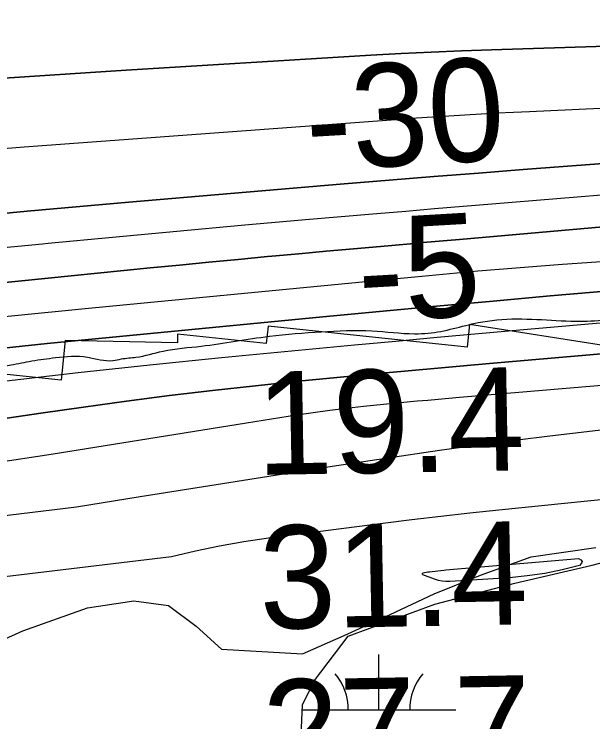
# Model space of a CAD drawing. Extents: x 3297772 to 3335630, y 634068 to 659439.
# Drawn here: x 3325476.7 to 3325852.6, y 645186.8 to 645646.2 of the extents above; entities that cross this region are included whole.
import ezdxf

# ---------------------------------------------------------------- set-up
doc = ezdxf.new("R2010")
doc.units = 0
for name, color, linetype in [('V-RIVR-EDGE', 7, 'Continuous'), ('V-RIVR-RANG', 7, 'Continuous'), ('V-RRAP-RVMT', 7, 'Continuous'), ('V-SITE-VEGE', 7, 'Continuous'), ('V-TOPO-DPTH', 7, 'Continuous'), ('V-TOPO-MAJR', 7, 'Continuous'), ('V-TOPO-MINR', 7, 'Continuous'), ('V-TOPO-WATR', 7, 'Continuous'), ('V-WETL-SWMP', 7, 'Continuous')]:
    doc.layers.add(name, color=color, linetype=linetype)

msp = doc.modelspace()

# ---------------------------------------------------------------- linework, layer by layer
at = {"layer": 'V-RIVR-EDGE'}
msp.add_spline([(3325196.76, 645366.57), (3325219.07, 645371.99), (3325232.62, 645380.37), (3325238.11, 645381.45), (3325244.69, 645381.43), (3325256.03, 645384.7), (3325270.28, 645383.93), (3325278.69, 645383.91), (3325292.94, 645383.87), (3325303.18, 645385.68), (3325337.93, 645393.27), (3325341.96, 645396.18), (3325345.26, 645400.19), (3325350.02, 645402.74), (3325363.55, 645407.09), (3325383.3, 645410.34), (3325403.77, 645410.65), (3325424.61, 645412.06), (3325447.65, 645414.56), (3325474.71, 645418.52), (3325488.24, 645421.04), (3325503.6, 645423.2), (3325524.43, 645423.51), (3325540.88, 645421.28), (3325546.37, 645422.36), (3325555.87, 645423.43), (3325573.43, 645427.41), (3325598.29, 645430.64), (3325642.54, 645437.11), (3325676.18, 645439.95), (3325709.08, 645440.6), (3325736.86, 645438.7), (3325745.63, 645439.05), (3325778.18, 645445.91), (3325790.25, 645447.71), (3325816.2, 645448.01), (3325841.42, 645446.85), (3325861.17, 645447.9), (3325877.99, 645450.78), (3325891.88, 645451.48), (3325905.04, 645450.72), (3325915.64, 645449.96), (3325925.51, 645449.94), (3325931.73, 645453.58), (3325946.36, 645457.2), (3325975.98, 645462.24), (3326020.59, 645466.52), (3326051.66, 645467.17), (3326078.35, 645468.93), (3326092.26, 645474.75), (3326108.35, 645477.63), (3326121.15, 645479.43), (3326134.67, 645479.39), (3326146.37, 645479), (3326156.98, 645483.73), (3326173.06, 645481.86), (3326186.58, 645479.63), (3326209.25, 645482.5), (3326231.92, 645484.27), (3326245.82, 645486.8), (3326251.3, 645487.51), (3326255.69, 645487.5), (3326266.65, 645484.55), (3326272.13, 645484.9), (3326286.76, 645485.6), (3326304.31, 645487.02), (3326331.71, 645482.93), (3326352.19, 645483.24), (3326375.22, 645483.92), (3326399.71, 645484.95), (3326430.42, 645487.07), (3326472.11, 645494.64), (3326504.66, 645500.78), (3326533.19, 645508.02), (3326555.14, 645512.72), (3326569.77, 645515.24), (3326590.6, 645516.28), (3326611.44, 645516.96), (3326626.07, 645517.29), (3326648.74, 645520.16), (3326682.73, 645518.61), (3326701.37, 645519.67), (3326720.39, 645522.91), (3326726.24, 645522.89), (3326745.6, 645516.63), (3326754.37, 645517.71), (3326767.18, 645522.43), (3326775.22, 645522.41), (3326789.47, 645520.91), (3326806.64, 645515.75), (3326817.97, 645513.16), (3326835.51, 645512.75), (3326847.57, 645511.63), (3326853.78, 645509.42), (3326864.75, 645508.29), (3326886.31, 645508.61), (3326901.66, 645506.01), (3326929.42, 645497.17), (3326947.69, 645495.3), (3326969.62, 645490.49), (3326983.5, 645489.36), (3327007.99, 645487.47), (3327024.79, 645482.31), (3327048.53, 645473.84), (3327083.59, 645460.96), (3327102.59, 645457.26), (3327123.05, 645450.63), (3327142.04, 645445.1), (3327153.38, 645445.8), (3327176.02, 645437.34), (3327197.58, 645434.36), (3327219.15, 645434.31), (3327235.22, 645431.71), (3327254.59, 645429.83), (3327257.15, 645427.63), (3327254.58, 645423.62), (3327249.09, 645419.98), (3327247.62, 645417.42), (3327250.17, 645413.76), (3327256.38, 645412.65), (3327262.23, 645412.63), (3327269.91, 645413.71), (3327273.57, 645415.53), (3327277.23, 645418.81), (3327282.37, 645427.57), (3327290.05, 645429.75), (3327306.5, 645429.71), (3327316.74, 645430.05), (3327337.57, 645429.63), (3327362.43, 645429.2), (3327376.69, 645429.53), (3327392.41, 645433.15), (3327421.31, 645438.93), (3327454.21, 645442.13), (3327473.95, 645442.45), (3327488.21, 645443.15), (3327510.89, 645448.57), (3327539.05, 645455.08), (3327565.4, 645464.89), (3327591.75, 645477.62), (3327596.87, 645480.16), (3327603.46, 645484.17), (3327608.95, 645487.08), (3327619.57, 645492.9), (3327619.57, 645494.37), (3327617.02, 645498.39), (3327616.66, 645500.59), (3327617.4, 645502.05), (3327621.42, 645504.6), (3327628.37, 645504.94), (3327642.63, 645507.47), (3327647.02, 645508.55), (3327651.79, 645514.39), (3327652.52, 645515.85), (3327653.64, 645524.26), (3327655.1, 645524.62), (3327658.03, 645524.61), (3327668.26, 645523.85), (3327673.01, 645523.84), (3327674.11, 645522.74), (3327674.47, 645519.82), (3327680.68, 645519.8), (3327691.65, 645521.24), (3327699.33, 645523.05), (3327707.74, 645523.39), (3327709.93, 645524.12), (3327712.14, 645527.4), (3327715.43, 645530.32), (3327716.9, 645531.41), (3327729.69, 645531.38), (3327739.2, 645532.09), (3327745.78, 645532.44), (3327750.9, 645534.98), (3327757.12, 645537.53), (3327772.48, 645538.95), (3327784.91, 645539.65), (3327802.45, 645538.88), (3327817.07, 645535.91), (3327829.86, 645534.06), (3327842.28, 645532.93), (3327856.91, 645533.26), (3327866.41, 645534.33), (3327870.44, 645536.51), (3327879.22, 645537.22), (3327886.16, 645537.57), (3327892.01, 645538.65), (3327898.23, 645538.64), (3327904.08, 645538.62), (3327915.77, 645534.94), (3327925.63, 645534.55), (3327947.21, 645537.06), (3327969.14, 645537.73), (3327991.81, 645538.04), (3328022.88, 645537.6), (3328037.49, 645535.74), (3328060.16, 645536.04), (3328088.31, 645536.34), (3328117.55, 645537.37), (3328121.94, 645535.89), (3328132.53, 645533.67), (3328150.81, 645535.09), (3328167.63, 645534.32), (3328186.64, 645536.83), (3328199.44, 645540.09), (3328214.44, 645541.88), (3328232.35, 645542.93), (3328250.99, 645542.15), (3328289.37, 645541.69), (3328309.85, 645543.84), (3328325.21, 645547.82), (3328337.3, 645556.56), (3328349.76, 645568.96), (3328357.82, 645579.54), (3328362.59, 645586.47), (3328365.52, 645587.93), (3328369.54, 645588.28), (3328387.82, 645586.41), (3328406.82, 645583.07), (3328410.84, 645583.06), (3328415.59, 645584.15), (3328422.17, 645584.13), (3328433.86, 645580.81), (3328450.66, 645574.56), (3328468.55, 645563.91), (3328480.23, 645556.57), (3328490.82, 645555.09), (3328505.81, 645553.22), (3328518.95, 645546.97), (3328533.19, 645539.99), (3328537.57, 645539.25), (3328541.23, 645539.97), (3328548.17, 645537.4), (3328551.82, 645534.1), (3328555.84, 645532.63), (3328561.68, 645532.25), (3328569.73, 645533.69), (3328596.79, 645537.64), (3328623.85, 645539.77), (3328643.95, 645540.45), (3328661.5, 645541.87), (3328682.34, 645542.18), (3328707.93, 645541.39), (3328751.8, 645544.94), (3328776.29, 645544.14), (3328800.41, 645542.99), (3328822.34, 645540.74), (3328852.31, 645540.3), (3328872.42, 645539.52), (3328885.21, 645538.03), (3328904.21, 645535.05), (3328911.52, 645534.67), (3328920.29, 645534.65), (3328935.65, 645535.34), (3328949.9, 645535.67), (3328970.74, 645535.26), (3328996.69, 645533), (3329015.69, 645532.22), (3329030.32, 645534.01), (3329055.19, 645539.07), (3329082.26, 645548.5), (3329110.8, 645559.4), (3329140.81, 645572.85), (3329150.69, 645574.29), (3329156.53, 645572.81), (3329161.99, 645564.03), (3329167.83, 645559.26), (3329176.96, 645555.22), (3329189.39, 645555.19), (3329198.9, 645558.09), (3329204.02, 645560.27), (3329207.32, 645563.91), (3329210.26, 645571.22), (3329213.2, 645575.96), (3329221.99, 645583.25), (3329230.78, 645588.35), (3329243.95, 645594.9), (3329264.07, 645601.43), (3329299.92, 645609.38), (3329325.51, 645612.24), (3329356.22, 645614.36), (3329383.65, 645617.58), (3329433.01, 645624.4), (3329465.56, 645631.27), (3329478.74, 645637.45), (3329492.65, 645643.26), (3329501.79, 645643.97), (3329512.02, 645644.68), (3329517.87, 645644.66), (3329517.87, 645642.84), (3329522.24, 645637.71), (3329527.36, 645636.6), (3329531.01, 645636.95), (3329539.79, 645639.13), (3329550.03, 645641.66), (3329558.44, 645641.64), (3329571.59, 645637.95), (3329581.45, 645634.27), (3329594.96, 645629.49), (3329608.46, 645619.22), (3329621.6, 645611.14), (3329628.55, 645610.03), (3329633.3, 645610.38), (3329647.95, 645620.58), (3329662.22, 645626.03), (3329671.72, 645627.1), (3329687.81, 645626.33), (3329707.91, 645624.82), (3329744.09, 645622.54), (3329761.64, 645621.76), (3329766.75, 645621.02), (3329774.06, 645620.64), (3329779.18, 645621.35), (3329786.85, 645618.41), (3329792.32, 645614.74), (3329809.5, 645610.68), (3329840.92, 645606.94)], degree=3, dxfattribs=at)
at = {"layer": 'V-RRAP-RVMT'}
for p, q in [((3325641.63, 645443.64), (3325640.44, 645432.28)), ((3325770.88, 645429.98), (3325641.63, 645443.64)), ((3325772.44, 645444.66), (3325770.88, 645429.98)), ((3325866.84, 645429.9), (3325772.44, 645444.66)), ((3325582.84, 645438.34), (3325582.81, 645432.78)), ((3325640.44, 645432.28), (3325582.84, 645438.34)), ((3325509.97, 645434.34), (3325507.25, 645408.58)), ((3325582.81, 645432.78), (3325509.97, 645434.34)), ((3325507.25, 645408.58), (3325454.56, 645414.11))]:
    msp.add_line(p, q, dxfattribs=at)
at = {"layer": 'V-SITE-VEGE'}
msp.add_lwpolyline([(3325093.76, 645196.3), (3325146.28, 645202.31), (3325195.8, 645217.32), (3325236.32, 645220.33), (3325278.33, 645215.82), (3325332.36, 645212.82), (3325384.88, 645215.82), (3325435.9, 645224.83), (3325482.42, 645245.85), (3325524.43, 645260.86), (3325554.45, 645265.37), (3325576.96, 645262.37), (3325594.96, 645248.85), (3325611.47, 645233.84), (3325663.99, 645230.84), (3325691, 645242.85), (3325721.02, 645256.36), (3325749.53, 645269.87), (3325779.54, 645281.88), (3325812.55, 645293.9), (3325854.57, 645299.9)], dxfattribs=at)
at = {"layer": 'V-TOPO-DPTH'}
for points in [[(3326092.92, 645632.69), (3325786.87, 645623.06), (3325767.24, 645622.36), (3325747.62, 645621.55), (3325728.01, 645620.57), (3325708.4, 645619.48), (3325648.49, 645615.9), (3325598.94, 645612.89), (3325549.39, 645609.79), (3325499.84, 645606.58), (3325450.31, 645603.3), (3325372.16, 645598.02), (3325320.62, 645594.52), (3325269.08, 645590.98), (3325217.55, 645587.39), (3325166.02, 645583.77), (3325141.13, 645582), (3325102.05, 645579.16), (3325062.99, 645576.22)], [(3326092.92, 645632.69), (3325786.87, 645623.06), (3325767.24, 645622.36), (3325747.62, 645621.55), (3325728.01, 645620.57), (3325708.4, 645619.48), (3325648.49, 645615.9), (3325598.94, 645612.89), (3325549.39, 645609.79), (3325499.84, 645606.58), (3325450.31, 645603.3), (3325372.16, 645598.02), (3325320.62, 645594.52), (3325269.08, 645590.98), (3325217.55, 645587.39), (3325166.02, 645583.77), (3325141.13, 645582), (3325102.05, 645579.16), (3325062.99, 645576.22)], [(3325095.79, 645525.44), (3325192.53, 645535.08), (3325289.33, 645544.13), (3325386.2, 645552.33), (3325483.13, 645559.95), (3325727.48, 645578.07), (3325737.98, 645578.82), (3325748.48, 645579.54), (3325758.98, 645580.21), (3325769.48, 645580.84), (3325779.99, 645581.44), (3325790.5, 645582), (3325801.01, 645582.54), (3325811.52, 645583.05), (3326531.12, 645616.77)], [(3325095.79, 645525.44), (3325192.53, 645535.08), (3325289.33, 645544.13), (3325386.2, 645552.33), (3325483.13, 645559.95), (3325727.48, 645578.07), (3325737.98, 645578.82), (3325748.48, 645579.54), (3325758.98, 645580.21), (3325769.48, 645580.84), (3325779.99, 645581.44), (3325790.5, 645582), (3325801.01, 645582.54), (3325811.52, 645583.05), (3326531.12, 645616.77)], [(3325066.11, 645476.03), (3325104.52, 645479.79), (3325142.91, 645483.77), (3325181.29, 645487.87), (3325219.67, 645491.91), (3325258.06, 645495.88), (3325296.46, 645499.79), (3325353.43, 645505.52), (3325419.35, 645511.99), (3325485.29, 645518.24), (3325551.26, 645524.15), (3325617.25, 645529.84), (3325691.14, 645536.02), (3325720.21, 645538.41), (3325749.27, 645540.76), (3325778.35, 645543.03), (3325807.43, 645545.25), (3326055.85, 645563.9)], [(3326055.85, 645563.9), (3325807.43, 645545.25), (3325778.35, 645543.03), (3325749.27, 645540.76), (3325720.21, 645538.41), (3325691.14, 645536.02), (3325617.25, 645529.84), (3325551.26, 645524.15), (3325485.29, 645518.24), (3325419.35, 645511.99), (3325353.43, 645505.52), (3325296.46, 645499.79), (3325258.06, 645495.88), (3325219.67, 645491.91), (3325181.29, 645487.87), (3325142.91, 645483.77), (3325104.52, 645479.79), (3325066.11, 645476.03)], [(3326497.57, 645564.42), (3325766.04, 645499.94), (3325758.09, 645499.23), (3325750.13, 645498.53), (3325742.18, 645497.83), (3325734.23, 645497.13), (3325714.77, 645495.4), (3325697.09, 645493.83), (3325679.4, 645492.24), (3325661.73, 645490.63), (3325644.05, 645489), (3325641.25, 645488.74), (3325622.18, 645486.95), (3325603.11, 645485.14), (3325584.05, 645483.28), (3325564.98, 645481.4), (3325427.92, 645467.72), (3325340.34, 645458.9), (3325252.76, 645449.99), (3325165.2, 645440.92), (3325077.66, 645431.76)], [(3325077.66, 645431.76), (3325165.2, 645440.92), (3325252.76, 645449.99), (3325340.34, 645458.9), (3325427.92, 645467.72), (3325564.98, 645481.4), (3325584.05, 645483.28), (3325603.11, 645485.14), (3325622.18, 645486.95), (3325641.25, 645488.74), (3325644.05, 645489), (3325661.73, 645490.63), (3325679.4, 645492.24), (3325697.09, 645493.83), (3325714.77, 645495.4), (3325734.23, 645497.13), (3325742.18, 645497.83), (3325750.13, 645498.53), (3325758.09, 645499.23), (3325766.04, 645499.94), (3326497.57, 645564.42)], [(3326349.32, 645468.07), (3325785.51, 645419.33), (3325768.66, 645417.85), (3325751.82, 645416.35), (3325734.97, 645414.8), (3325718.14, 645413.22), (3325661.41, 645407.83), (3325633.43, 645404.99), (3325605.49, 645401.93), (3325577.58, 645398.52), (3325549.69, 645394.88), (3325521.84, 645391), (3325494, 645387.06), (3325466.17, 645383), (3325438.35, 645378.87), (3325371.6, 645368.82), (3325310.33, 645360.3), (3325248.97, 645352.69), (3325187.45, 645346.45), (3325125.82, 645341.13), (3324954.65, 645328.27)], [(3325881.14, 645468.17), (3325824.86, 645463.23), (3325787.93, 645459.94), (3325751, 645456.6), (3325714.08, 645453.16), (3325677.17, 645449.68), (3325565.2, 645438.96), (3325498.11, 645432.27), (3325431.05, 645425.21), (3325364.06, 645417.61), (3325297.1, 645409.65), (3325221.83, 645400.39), (3325192.54, 645396.75), (3325163.27, 645393.04), (3325134.01, 645389.25), (3325104.76, 645385.41), (3325075.47, 645381.88)], [(3325075.47, 645381.88), (3325104.76, 645385.41), (3325134.01, 645389.25), (3325163.27, 645393.04), (3325192.54, 645396.75), (3325221.83, 645400.39), (3325297.1, 645409.65), (3325364.06, 645417.61), (3325431.05, 645425.21), (3325498.11, 645432.27), (3325565.2, 645438.96), (3325677.17, 645449.68), (3325714.08, 645453.16), (3325751, 645456.6), (3325787.93, 645459.94), (3325824.86, 645463.23), (3325881.14, 645468.17)]]:
    msp.add_lwpolyline(points, dxfattribs=at)
at = {"layer": 'V-TOPO-MAJR'}
msp.add_lwpolyline([(3324515.18, 645231.76), (3324696.08, 645224), (3324726.8, 645222.7), (3324757.53, 645221.4), (3324788.25, 645220.13), (3324818.98, 645218.87), (3324849.71, 645217.9), (3324880.44, 645217.31), (3324911.18, 645217.28), (3324941.92, 645217.62), (3325578.86, 645294.18), (3325594.49, 645297.82), (3325610.19, 645301.08), (3325625.99, 645303.78), (3325641.87, 645306.12), (3325716.12, 645315.71), (3325734.95, 645318.06), (3325753.8, 645320.31), (3325772.66, 645322.41), (3325791.53, 645324.4), (3326162.63, 645362)], dxfattribs=at)
at = {"layer": 'V-TOPO-MINR'}
for points in [[(3325062.99, 645576.22), (3325102.05, 645579.16), (3325141.13, 645582), (3325166.02, 645583.77), (3325217.55, 645587.39), (3325269.08, 645590.98), (3325320.62, 645594.52), (3325372.16, 645598.02), (3325450.31, 645603.3), (3325499.84, 645606.58), (3325549.39, 645609.79), (3325598.94, 645612.89), (3325648.49, 645615.9), (3325708.4, 645619.48), (3325728.01, 645620.57), (3325747.62, 645621.55), (3325767.24, 645622.36), (3325786.87, 645623.06), (3326092.92, 645632.69)], [(3325095.79, 645525.44), (3325192.53, 645535.08), (3325289.33, 645544.13), (3325386.2, 645552.33), (3325483.13, 645559.95), (3325727.48, 645578.07), (3325737.98, 645578.82), (3325748.48, 645579.54), (3325758.98, 645580.21), (3325769.48, 645580.84), (3325779.99, 645581.44), (3325790.5, 645582), (3325801.01, 645582.54), (3325811.52, 645583.05), (3326531.12, 645616.77)], [(3325097.22, 645457.27), (3325159.42, 645463.24), (3325221.6, 645469.43), (3325283.77, 645475.77), (3325321.01, 645479.64), (3325364.54, 645484.12), (3325408.09, 645488.53), (3325451.64, 645492.85), (3325495.2, 645497.11), (3325498.73, 645497.45), (3325540.54, 645501.43), (3325582.35, 645505.32), (3325624.18, 645509.09), (3325666.01, 645512.77), (3325712.39, 645516.78), (3325731.04, 645518.38), (3325749.7, 645519.96), (3325768.35, 645521.52), (3325787.01, 645523.07), (3326335.83, 645568.14)], [(3325066.11, 645476.03), (3325104.52, 645479.79), (3325142.91, 645483.77), (3325181.29, 645487.87), (3325219.67, 645491.91), (3325258.06, 645495.88), (3325296.46, 645499.79), (3325353.43, 645505.52), (3325419.35, 645511.99), (3325485.29, 645518.24), (3325551.26, 645524.15), (3325617.25, 645529.84), (3325691.14, 645536.02), (3325720.21, 645538.41), (3325749.27, 645540.76), (3325778.35, 645543.03), (3325807.43, 645545.25), (3326055.85, 645563.9)], [(3325077.66, 645431.76), (3325165.2, 645440.92), (3325252.76, 645449.99), (3325340.34, 645458.9), (3325427.92, 645467.72), (3325564.98, 645481.4), (3325584.05, 645483.28), (3325603.11, 645485.14), (3325622.18, 645486.95), (3325641.25, 645488.74), (3325644.05, 645489), (3325661.73, 645490.63), (3325679.4, 645492.24), (3325697.09, 645493.83), (3325714.77, 645495.4), (3325734.23, 645497.13), (3325742.18, 645497.83), (3325750.13, 645498.53), (3325758.09, 645499.23), (3325766.04, 645499.94), (3326497.57, 645564.42)], [(3325006.62, 645398.77), (3325164.85, 645417.15), (3325254.31, 645427.27), (3325343.81, 645437.04), (3325433.36, 645446.28), (3325522.95, 645455.17), (3325723.19, 645474.45), (3325736.88, 645475.75), (3325750.58, 645477.03), (3325764.27, 645478.28), (3325777.97, 645479.51), (3325791.68, 645480.69), (3325805.39, 645481.81), (3325819.1, 645482.85), (3325832.82, 645483.84), (3326520.58, 645531.35)], [(3324954.65, 645328.27), (3325125.82, 645341.13), (3325187.45, 645346.45), (3325248.97, 645352.69), (3325310.33, 645360.3), (3325371.6, 645368.82), (3325438.35, 645378.87), (3325466.17, 645383), (3325494, 645387.06), (3325521.84, 645391), (3325549.69, 645394.88), (3325577.58, 645398.52), (3325605.49, 645401.93), (3325633.43, 645404.99), (3325661.41, 645407.83), (3325718.14, 645413.22), (3325734.97, 645414.8), (3325751.82, 645416.35), (3325768.66, 645417.85), (3325785.51, 645419.33), (3326349.32, 645468.07)], [(3325054.73, 645358.3), (3325101.18, 645361.71), (3325147.55, 645365.85), (3325193.81, 645371.1), (3325240, 645377.08), (3325286.14, 645383.54), (3325332.29, 645389.89), (3325378.47, 645396.07), (3325424.66, 645402.16), (3325425.22, 645402.23), (3325471.73, 645408.03), (3325518.28, 645413.51), (3325564.87, 645418.52), (3325611.51, 645423.2), (3325697.69, 645431.42), (3325724.55, 645433.94), (3325751.41, 645436.43), (3325778.27, 645438.84), (3325805.14, 645441.22), (3326036.06, 645461.33)], [(3324966.22, 645298.78), (3325202.67, 645321.92), (3325277.42, 645329.94), (3325352.04, 645338.89), (3325426.49, 645349.24), (3325500.81, 645360.51), (3325627.65, 645380.97), (3325638.47, 645382.68), (3325649.3, 645384.36), (3325660.13, 645385.99), (3325670.97, 645387.58), (3325681.82, 645389.06), (3325692.69, 645390.44), (3325703.58, 645391.65), (3325714.47, 645392.77), (3325738.53, 645395.05), (3325745.37, 645395.69), (3325752.22, 645396.31), (3325759.07, 645396.92), (3325765.92, 645397.5), (3326186.84, 645432.95)], [(3324525.42, 645265.6), (3324614.87, 645262.32), (3324704.33, 645259.33), (3324838.63, 645255.16), (3324860.95, 645254.66), (3324883.27, 645254.4), (3324905.59, 645254.52), (3324927.92, 645254.89), (3325517.12, 645326.41), (3325558.51, 645333.04), (3325683.24, 645352.65), (3325718.09, 645357.95), (3325752.97, 645363.04), (3325787.89, 645367.79), (3325822.85, 645372.31), (3325857.86, 645376.32)], [(3325845.61, 645290.89), (3325845.21, 645289.67), (3325844.01, 645288.3), (3325832.77, 645285.46), (3325821.45, 645283.11), (3325810, 645281.49), (3325798.47, 645280.36), (3325759.77, 645277.82), (3325757.23, 645277.82), (3325754.73, 645278.03), (3325752.27, 645278.55), (3325749.84, 645279.29), (3325742.26, 645282.14), (3325741.94, 645282.48), (3325741.82, 645282.81), (3325741.97, 645283.13), (3325742.32, 645283.43), (3325743.33, 645283.69), (3325745.38, 645284.09), (3325746.41, 645284.24), (3325751.91, 645284.9), (3325755.78, 645285.31), (3325757.07, 645285.43), (3325843.19, 645292.75), (3325844.8, 645291.9), (3325845.61, 645290.89)]]:
    msp.add_lwpolyline(points, dxfattribs=at)
at = {"layer": 'V-TOPO-WATR'}
msp.add_lwpolyline([(3325075.47, 645381.88), (3325104.76, 645385.41), (3325134.01, 645389.25), (3325163.27, 645393.04), (3325192.54, 645396.75), (3325221.83, 645400.39), (3325297.1, 645409.65), (3325364.06, 645417.61), (3325431.05, 645425.21), (3325498.11, 645432.27), (3325565.2, 645438.96), (3325677.17, 645449.68), (3325714.08, 645453.16), (3325751, 645456.6), (3325787.93, 645459.94), (3325824.86, 645463.23), (3325881.14, 645468.17)], dxfattribs=at)
at = {"layer": 'V-WETL-SWMP'}
for p, q in [((3325713.71, 645194.48), (3325713.71, 645230.48)), ((3325663.87, 645194.48), (3325763.71, 645194.48))]:
    msp.add_line(p, q, dxfattribs=at)
msp.add_lwpolyline([(3325662.66, 645167.98), (3325664.02, 645197.81), (3325671.75, 645213.56), (3325693.67, 645242.43), (3325750.02, 645263.23), (3325801.85, 645276.8), (3325852.11, 645288.43), (3325898.48, 645300.84)], dxfattribs=at)
for centre, start, end in [((3325658.47, 645194.96), 359.2282, 40.7718), ((3325768.95, 645194.96), 139.2282, 180.7718)]:
    msp.add_arc(centre, 35.25, start, end, dxfattribs=at)

# ---------------------------------------------------------------- texts
at = {"layer": 'V-RIVR-RANG'}
for s, rotation, p in [('-30', 3.3466, (3325667.68, 645544.28)), ('-5', 3.3466, (3325701.59, 645446.16)), ('19.4', 1.0283, (3325634.42, 645346.97)), ('31.4', 1.0283, (3325636.46, 645246.99)), ('27.7', 1.0283, (3325638.51, 645147.01))]:
    msp.add_text(s, height=67, rotation=rotation, dxfattribs=at).set_placement(p)

doc.saveas('drawing.dxf')
